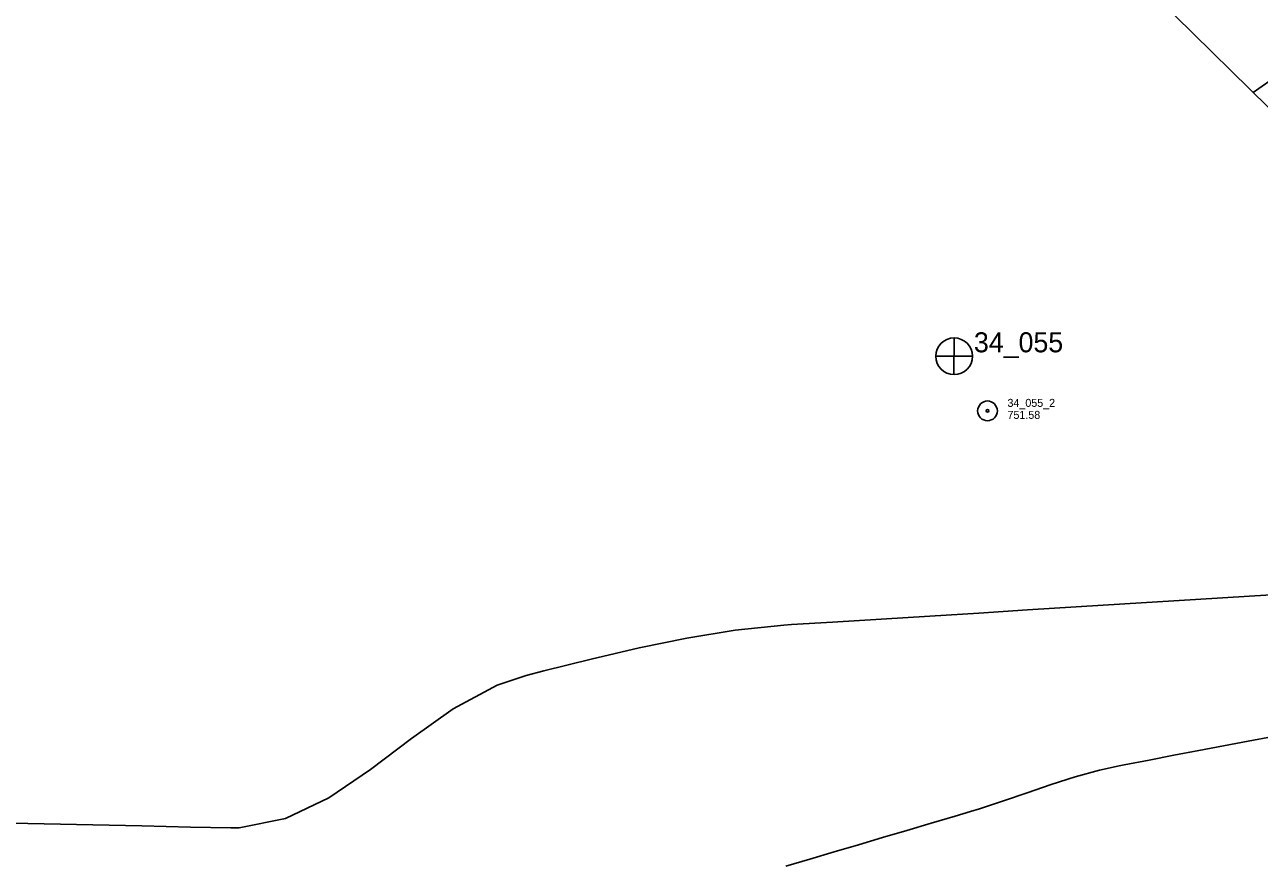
# Model space of a CAD drawing. Extents: x 589250 to 1188077, y 162953 to 363065.
# Drawn here: x 592192 to 593118, y 173328 to 173959 of the extents above; entities that cross this region are included whole.
import ezdxf

# ---------------------------------------------------------------- set-up
doc = ezdxf.new("R2010")
doc.units = 0
for name, color, linetype in [('E_DRN_DrainTile', 7, 'Continuous'), ('E_DWY', 7, 'Continuous'), ('E_MAP_Limits', 7, 'Continuous'), ('E_MAP_PassPoints', 7, 'Continuous'), ('E_MAP_PhotoCenter', 7, 'Continuous')]:
    doc.layers.add(name, color=color, linetype=linetype)

msp = doc.modelspace()

# ---------------------------------------------------------------- linework, layer by layer
at = {"layer": 'E_DRN_DrainTile'}
for points in [[(592169.79, 173360.5), (592206.41, 173359.72), (592243.04, 173358.94), (592279.66, 173358.16), (592316.28, 173357.39), (592346.41, 173356.74), (592352.85, 173356.8), (592387.5, 173363.69), (592419.96, 173379.35), (592451.13, 173400.47), (592481.95, 173423.76), (592513.31, 173445.93), (592546.14, 173463.68), (592567.96, 173471.1), (592581.15, 173474.42), (592616.8, 173483.3), (592652.59, 173491.67), (592688.55, 173499.03), (592724.72, 173504.89), (592761.11, 173508.73), (592766.98, 173509.13), (592797.67, 173511.03), (592834.23, 173513.29), (592870.79, 173515.56), (592907.35, 173517.82), (592943.91, 173520.09), (592980.47, 173522.35), (593017.03, 173524.62), (593053.59, 173526.88), (593090.15, 173529.15), (593126.71, 173531.41)], [(592762.64, 173327.93), (592780.79, 173333.31), (592798.95, 173338.69), (592817.1, 173344.06), (592835.25, 173349.44), (592853.4, 173354.81), (592871.55, 173360.19), (592889.71, 173365.57), (592901.08, 173368.93), (592907.84, 173370.99), (592925.86, 173376.91), (592943.79, 173383.12), (592961.73, 173389.29), (592979.77, 173395.06), (592998, 173400.08), (593012.7, 173403.32), (593016.49, 173404.04), (593035.09, 173407.59), (593053.68, 173411.15), (593072.28, 173414.7), (593090.87, 173418.25), (593109.47, 173421.81), (593128.06, 173425.36)]]:
    msp.add_lwpolyline(points, dxfattribs=at)
at = {"layer": 'E_DWY'}
for p, q in [((593143.86, 173929.56), (593117.3, 173911.15)), ((593117.3, 173911.15), (593113.09, 173908.09))]:
    msp.add_line(p, q, dxfattribs=at)
at = {"layer": 'E_MAP_Limits'}
msp.add_line((593339.09, 173685.44), (593030.38, 173989.58), dxfattribs=at)
at = {"layer": 'E_MAP_PassPoints'}
for radius in [7.38, 0.945]:
    msp.add_circle((592913.92, 173669.39), radius, dxfattribs=at)
at = {"layer": 'E_MAP_PhotoCenter'}
for p, q in [((592888.85, 173724.09), (592888.78, 173696.68)), ((592875.16, 173710.28), (592902.62, 173710.27))]:
    msp.add_line(p, q, dxfattribs=at)
msp.add_circle((592888.9, 173710.29), 13.78, dxfattribs=at)

# ---------------------------------------------------------------- texts
at = {"layer": 'E_MAP_PassPoints'}
for s, p in [('34_055_2', (592928.92, 173672.37)), ('751.58', (592928.92, 173663.37))]:
    msp.add_text(s, height=6, dxfattribs=at).set_placement(p)
at = {"layer": 'E_MAP_PhotoCenter'}
msp.add_text('34_055', height=15, dxfattribs=at).set_placement((592903.75, 173713.27))

doc.saveas('drawing.dxf')
